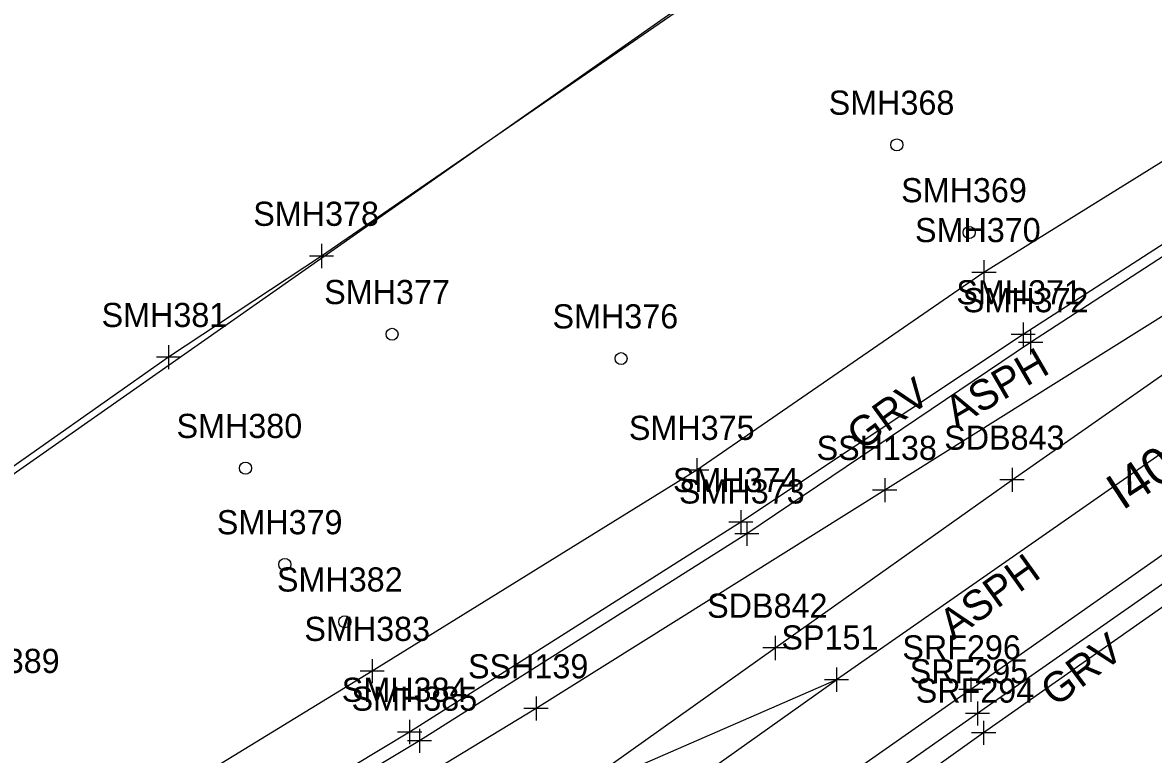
# Model space of a CAD drawing. Extents: x 941041 to 969446, y 397014 to 416764.
# Drawn here: x 952620 to 952807.2, y 403910.4 to 404031.6 of the extents above; entities that cross this region are included whole.
import ezdxf

# ---------------------------------------------------------------- set-up
doc = ezdxf.new("R2010")
doc.units = 0
for name, color, linetype in [('SURVEY - DRAINAGE - Area Shapes', 7, 'Continuous'), ('SURVEY - DRAINAGE - Area Shapes - Points - Locators', 7, 'Continuous'), ('SURVEY - DRAINAGE - Area Shapes - Points - Numbers', 7, 'Continuous'), ('SURVEY - DTM - Breaklines', 7, 'Continuous'), ('SURVEY - DTM - Breaklines - Points - Locators', 7, 'Continuous'), ('SURVEY - DTM - Breaklines - Points - Numbers', 7, 'Continuous'), ('SURVEY - DTM - Spot Points - Locators', 7, 'Continuous'), ('SURVEY - DTM - Spot Points - Point Numbers', 7, 'Continuous'), ('SURVEY - DTM GRAPHICS - Boundary Line', 7, 'Continuous'), ('SURVEY - NON-TRANSPORTATION - Features', 7, 'Continuous'), ('SURVEY - NON-TRANSPORTATION - Features - Points - Locators', 7, 'Continuous'), ('SURVEY - NON-TRANSPORTATION - Features - Points - Numbers', 7, 'Continuous'), ('SURVEY - PROPERTY - ROW Lines', 7, 'Continuous'), ('SURVEY - TRANSPORTATION - Features', 7, 'Continuous'), ('SURVEY - TRANSPORTATION - Features - Points - Locators', 7, 'Continuous'), ('SURVEY - TRANSPORTATION - Features - Points - Numbers', 7, 'Continuous'), ('SURVEY - TRANSPORTATION - Features Text', 7, 'Continuous'), ('SURVEY - TRANSPORTATION - Roads', 7, 'Continuous'), ('SURVEY - TRANSPORTATION - Roads - Points - Locators', 7, 'Continuous'), ('SURVEY - TRANSPORTATION - Roads - Points - Numbers', 7, 'Continuous'), ('SURVEY - TRANSPORTATION - Roads Text', 7, 'Continuous')]:
    doc.layers.add(name, color=color, linetype=linetype)

msp = doc.modelspace()

# ---------------------------------------------------------------- linework, layer by layer
at = {"layer": 'SURVEY - DRAINAGE - Area Shapes'}
for points in [[(953450.22, 404306.36), (953404.49, 404375.77), (952754.77, 403922.8)], [(951145.6, 402792.15), (951562.19, 403084.02), (952475.83, 403724.71), (952754.77, 403922.8), (952578.99, 403846.21), (952455.44, 403792), (952334.19, 403750.29), (951972.51, 403632.53), (951887.41, 403584.59)]]:
    msp.add_lwpolyline(points, dxfattribs=at)
at = {"layer": 'SURVEY - DRAINAGE - Area Shapes - Points - Locators'}
for p, q in [((952754.77, 403924.8), (952754.77, 403920.8)), ((952756.77, 403922.8), (952752.77, 403922.8))]:
    msp.add_line(p, q, dxfattribs=at)
at = {"layer": 'SURVEY - DTM - Breaklines'}
for points in [[(952926.3, 404087.24), (952879.52, 404057.61), (952830.69, 404022.3), (952779.17, 403990.28), (952731.62, 403957.52), (952677.88, 403924.22), (952631.05, 403895.57), (952585.42, 403870.88), (952537.91, 403849.33), (952504.22, 403833.31), (952461.19, 403814.66), (952421.18, 403809.04)], [(952706.71, 403901.13), (952744.58, 403928.06), (952783.83, 403955.9), (952823.99, 403983.96), (952862.24, 404010.78), (952901.26, 404038.35), (952942.44, 404066.85)]]:
    msp.add_lwpolyline(points, dxfattribs=at)
at = {"layer": 'SURVEY - DTM - Breaklines - Points - Locators'}
for p, q in [((952779.17, 403992.28), (952779.17, 403988.28)), ((952781.17, 403990.28), (952777.17, 403990.28)), ((952731.62, 403959.52), (952731.62, 403955.52)), ((952733.62, 403957.52), (952729.62, 403957.52)), ((952783.83, 403957.9), (952783.83, 403953.9)), ((952785.83, 403955.9), (952781.83, 403955.9)), ((952744.58, 403930.06), (952744.58, 403926.06)), ((952746.58, 403928.06), (952742.58, 403928.06)), ((952677.88, 403926.22), (952677.88, 403922.22)), ((952679.88, 403924.22), (952675.88, 403924.22))]:
    msp.add_line(p, q, dxfattribs=at)
at = {"layer": 'SURVEY - DTM - Spot Points - Locators'}
for centre in [(952764.75, 404011.39), (952776.72, 403996.89), (952681.16, 403980.02), (952719.08, 403975.99), (952656.89, 403957.84), (952663.4, 403941.89), (952673.34, 403932.4)]:
    msp.add_circle(centre, 1, dxfattribs=at)
at = {"layer": 'SURVEY - DTM GRAPHICS - Boundary Line'}
msp.add_lwpolyline([(952736.52, 404039.16), (952669.47, 403992.98), (952644.15, 403976.22), (952601.46, 403946.19)], dxfattribs=at)
at = {"layer": 'SURVEY - NON-TRANSPORTATION - Features'}
msp.add_lwpolyline([(952887.78, 404144.63), (952837.93, 404109.62), (952788.48, 404075.01), (952736.52, 404039.16), (952669.47, 403992.98), (952644.15, 403976.22), (952601.46, 403946.19), (952561.42, 403918.45), (952523.44, 403893.25), (952480.14, 403863.46), (952438.15, 403835.12), (952414.6, 403828.17), (952376.43, 403816.81)], dxfattribs=at)
at = {"layer": 'SURVEY - NON-TRANSPORTATION - Features - Points - Locators'}
for p, q in [((952669.47, 403994.98), (952669.47, 403990.98)), ((952671.47, 403992.98), (952667.47, 403992.98)), ((952644.15, 403978.22), (952644.15, 403974.22)), ((952646.15, 403976.22), (952642.15, 403976.22))]:
    msp.add_line(p, q, dxfattribs=at)
at = {"layer": 'SURVEY - PROPERTY - ROW Lines'}
msp.add_line((952442.27, 403833.3), (953798.17, 404784.32), dxfattribs=at)
at = {"layer": 'SURVEY - TRANSPORTATION - Features'}
for points in [[(952933.14, 404076.27), (952887.45, 404046.15), (952837.64, 404013.54), (952785.68, 403979.98), (952738.91, 403948.87), (952684.07, 403914.13), (952637.14, 403885.81), (952590.48, 403861.12), (952543.25, 403838.13), (952509.28, 403823.74), (952464.01, 403805.95), (952423.37, 403791.98), (952398.44, 403784.2)], [(952970.12, 404047.84), (952922.32, 404014.23), (952874.43, 403979.59), (952827.68, 403948.11), (952779.12, 403914), (952735.58, 403882.93), (952689.47, 403850.1), (952645.64, 403820.24), (952597.37, 403785.52)]]:
    msp.add_lwpolyline(points, dxfattribs=at)
at = {"layer": 'SURVEY - TRANSPORTATION - Features - Points - Locators'}
for p, q in [((952785.68, 403981.98), (952785.68, 403977.98)), ((952787.68, 403979.98), (952783.68, 403979.98)), ((952738.91, 403950.87), (952738.91, 403946.87)), ((952740.91, 403948.87), (952736.91, 403948.87)), ((952684.07, 403916.13), (952684.07, 403912.13)), ((952779.12, 403916), (952779.12, 403912)), ((952686.07, 403914.13), (952682.07, 403914.13)), ((952781.12, 403914), (952777.12, 403914))]:
    msp.add_line(p, q, dxfattribs=at)
at = {"layer": 'SURVEY - TRANSPORTATION - Roads'}
for points in [[(953854.31, 404705.09), (953803.66, 404669.9), (953752.1, 404633.3), (953704.99, 404600.66), (953647.26, 404560.28), (953593.35, 404522.18), (953538.64, 404483.8), (953481.57, 404443.82), (953428.95, 404406.84), (953375.39, 404369.37), (953319.63, 404330.36), (953264.54, 404291.54), (953207.01, 404251.04), (953151.83, 404212.71), (953097.91, 404174.93), (953044.02, 404137.15), (952991.3, 404100.41), (952936.63, 404064.07), (952879.17, 404027.52), (952819.51, 403989.75), (952762.74, 403954.2), (952705, 403918.02), (952645.15, 403881.65), (952578.99, 403846.21)], [(952934.03, 404074.71), (952888.55, 404044.62), (952838.51, 404012.17), (952786.91, 403978.67), (952739.91, 403946.98), (952685.69, 403912.66), (952638.54, 403884.36), (952591.73, 403859.06), (952544.12, 403835.44), (952510.28, 403819.86), (952465.64, 403801.52), (952423.67, 403785.82), (952400.69, 403777.65)], [(952966.99, 404054.39), (952917.91, 404020.1), (952869.96, 403986.54), (952824.01, 403954.19), (952777.01, 403921.15), (952731.1, 403889), (952685.55, 403857.05), (952641.53, 403826.17), (952594.17, 403793.02)], [(952968.52, 404050.78), (952920.2, 404016.82), (952872.23, 403982.99), (952826.18, 403950.85), (952778.11, 403917.2), (952733.04, 403885.52), (952687.21, 403853.4), (952643.61, 403822.77), (952594.67, 403788.44)]]:
    msp.add_lwpolyline(points, dxfattribs=at)
at = {"layer": 'SURVEY - TRANSPORTATION - Roads - Points - Locators'}
for p, q in [((952786.91, 403980.67), (952786.91, 403976.67)), ((952788.91, 403978.67), (952784.91, 403978.67)), ((952762.74, 403956.2), (952762.74, 403952.2)), ((952764.74, 403954.2), (952760.74, 403954.2)), ((952739.91, 403948.98), (952739.91, 403944.98)), ((952741.91, 403946.98), (952737.91, 403946.98)), ((952777.01, 403923.15), (952777.01, 403919.15)), ((952705, 403920.02), (952705, 403916.02)), ((952779.01, 403921.15), (952775.01, 403921.15)), ((952707, 403918.02), (952703, 403918.02)), ((952778.11, 403919.2), (952778.11, 403915.2)), ((952780.11, 403917.2), (952776.11, 403917.2)), ((952685.69, 403914.66), (952685.69, 403910.66)), ((952687.69, 403912.66), (952683.69, 403912.66))]:
    msp.add_line(p, q, dxfattribs=at)

# ---------------------------------------------------------------- texts
at = {"layer": 'SURVEY - DRAINAGE - Area Shapes - Points - Numbers'}
msp.add_text('SP151', height=4, dxfattribs=at).set_placement((952745.64, 403927.8))
at = {"layer": 'SURVEY - DTM - Breaklines - Points - Numbers'}
for s, p in [('SMH370', (952767.76, 403995.28)), ('SMH375', (952720.38, 403962.52)), ('SDB843', (952772.59, 403960.9)), ('SDB842', (952733.34, 403933.06)), ('SMH383', (952666.64, 403929.22))]:
    msp.add_text(s, height=4, dxfattribs=at).set_placement(p)
at = {"layer": 'SURVEY - DTM - Spot Points - Point Numbers'}
for s, p in [('SMH368', (952753.46, 404016.39)), ('SMH369', (952765.46, 404001.89)), ('SMH377', (952669.92, 403985.02)), ('SMH376', (952707.73, 403980.99)), ('SMH380', (952645.47, 403962.84)), ('SMH379', (952652.14, 403946.89)), ('SMH382', (952662.1, 403937.4)), ('SMH389', (952605.3, 403923.91))]:
    msp.add_text(s, height=4, dxfattribs=at).set_placement(p)
at = {"layer": 'SURVEY - NON-TRANSPORTATION - Features - Points - Numbers'}
for s, p in [('SMH378', (952658.18, 403997.98)), ('SMH381', (952633.06, 403981.22))]:
    msp.add_text(s, height=4, dxfattribs=at).set_placement(p)
at = {"layer": 'SURVEY - TRANSPORTATION - Features - Points - Numbers'}
for s, p in [('SMH371', (952774.6, 403984.98)), ('SMH374', (952727.67, 403953.87)), ('SMH384', (952672.83, 403919.13)), ('SRF294', (952767.88, 403919))]:
    msp.add_text(s, height=4, dxfattribs=at).set_placement(p)
at = {"layer": 'SURVEY - TRANSPORTATION - Features Text'}
for s, rotation, p in [('ASPH', 30.1137, (952774.6, 403964.56)), ('GRV', 36.0274, (952758.87, 403960.59)), ('ASPH', 35.6764, (952774.1, 403929.29)), ('GRV', 36.7406, (952790.99, 403918.16))]:
    msp.add_text(s, height=5, rotation=rotation, dxfattribs=at).set_placement(p)
at = {"layer": 'SURVEY - TRANSPORTATION - Roads - Points - Numbers'}
for s, p in [('SMH372', (952775.67, 403983.67)), ('SSH138', (952751.46, 403959.2)), ('SMH373', (952728.67, 403951.98)), ('SRF296', (952765.66, 403926.15)), ('SSH139', (952693.74, 403923.02)), ('SRF295', (952766.88, 403922.2)), ('SMH385', (952674.45, 403917.66))]:
    msp.add_text(s, height=4, dxfattribs=at).set_placement(p)
at = {"layer": 'SURVEY - TRANSPORTATION - Roads Text'}
msp.add_text('I40 WESTBOUND', height=6, rotation=33.3407, dxfattribs=at).set_placement((952802.09, 403950.75))

doc.saveas('drawing.dxf')
